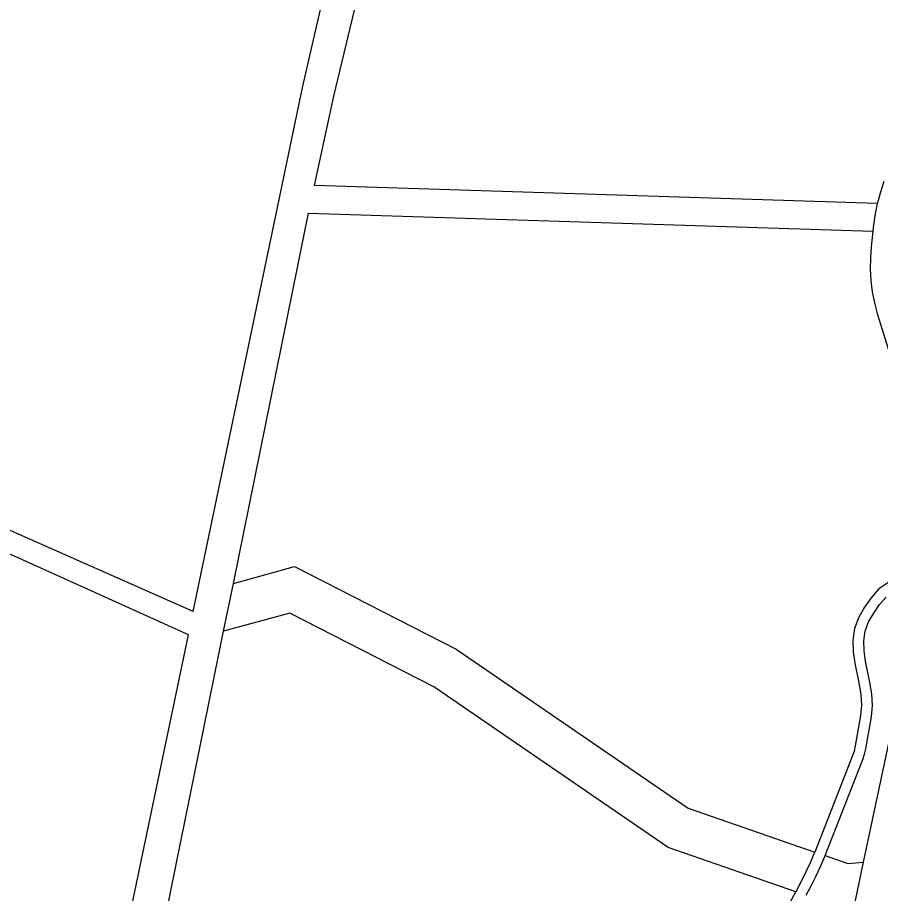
# Model space of a CAD drawing. Extents: x 128999 to 131010, y 395498 to 399007.
# Drawn here: x 129323.1 to 129402.2, y 396165.1 to 396245.4 of the extents above; entities that cross this region are included whole.
import ezdxf

# ---------------------------------------------------------------- set-up
doc = ezdxf.new("R2010")
doc.units = 0
doc.layers.add('gg-knt-onverhard', color=7, linetype='Continuous')
doc.layers.add('gt-grn-groengrens', color=7, linetype='Continuous')

msp = doc.modelspace()

# ---------------------------------------------------------------- linework, layer by layer
at = {"layer": 'gg-knt-onverhard'}
for p, q in [((129401.95, 396228.322), (129350.357, 396229.962)), ((129342.024, 396189.097), (129342.916, 396193.49)), ((129333.36, 396146.44), (129342.024, 396189.097)), ((129329.96, 396146.36), (129338.79, 396188.763)), ((129400.666, 396167.924), (129399.795, 396163.833))]:
    msp.add_line(p, q, dxfattribs=at)
for points in [[(129350.357, 396229.962), (129352.131, 396238.167), (129367.575, 396302.546), (129429.438, 396300.504), (129427.811, 396293.118)], [(129339.235, 396190.896), (129349.269, 396239.081), (129358.426, 396278.773)], [(129402.543, 396230.337), (129402.228, 396229.365), (129401.961, 396228.373), (129401.95, 396228.322)], [(129401.95, 396228.322), (129401.752, 396227.363), (129401.611, 396226.352), (129401.548, 396225.775)], [(129342.916, 396193.49), (129349.807, 396227.419), (129401.548, 396225.775)], [(129408.206, 396225.563), (129412.9, 396225.414), (129400.666, 396167.924)], [(129401.548, 396225.775), (129401.392, 396224.34), (129401.326, 396223.323), (129401.306, 396222.296), (129401.348, 396221.263), (129401.468, 396220.229), (129401.68, 396219.213), (129401.95, 396218.228), (129402.238, 396217.262), (129403.128, 396214.4)], [(129339.235, 396190.896), (129316.82, 396200.814), (129299.941, 396208.767), (129291.623, 396210.99), (129273.078, 396211.979), (129262.726, 396213.099), (129251.241, 396212.373), (129241.483, 396209.111), (129231.137, 396204.212), (129226.645, 396199.722)], [(129338.79, 396188.763), (129315.914, 396199.088), (129299.134, 396207.003), (129291.355, 396209.286), (129273.024, 396210.212), (129259.306, 396211.374), (129250.329, 396209.853), (129240.013, 396206.352), (129230.719, 396201.853), (129227.712, 396198.239)], [(129402.996, 396193.593), (129402.095, 396192.987), (129401.376, 396192.164), (129400.776, 396191.305), (129400.241, 396190.387), (129399.853, 396189.359), (129399.706, 396188.27), (129399.742, 396187.201), (129399.89, 396186.171), (129400.29, 396184.206), (129400.443, 396183.253), (129400.501, 396182.318), (129400.415, 396181.381), (129399.927, 396178.584), (129399.816, 396178.094), (129399.656, 396177.618), (129396.211, 396168.852)], [(129397.157, 396168.525), (129400.624, 396177.346), (129400.784, 396177.823), (129400.895, 396178.313), (129401.408, 396181.249), (129401.504, 396182.303), (129401.438, 396183.364), (129401.274, 396184.386), (129400.876, 396186.341), (129400.739, 396187.29), (129400.708, 396188.22), (129400.829, 396189.113), (129401.147, 396189.956), (129401.619, 396190.766), (129402.165, 396191.547), (129402.762, 396192.23)], [(129396.211, 396168.852), (129396.205, 396168.836), (129395.815, 396167.929), (129395.402, 396167.032), (129394.967, 396166.144), (129394.487, 396165.216)], [(129395.435, 396164.888), (129395.86, 396165.695), (129396.305, 396166.603), (129396.729, 396167.523), (129397.129, 396168.453), (129397.157, 396168.525)], [(129393.561, 396163.521), (129394.487, 396165.216)]]:
    msp.add_lwpolyline(points, dxfattribs=at)
at = {"layer": 'gt-grn-groengrens'}
for points in [[(129342.916, 396193.49), (129348.526, 396195.029), (129363.339, 396187.45), (129384.598, 396172.872), (129396.211, 396168.852)], [(129394.487, 396165.216), (129382.781, 396169.268), (129361.289, 396184.006), (129348.086, 396190.76), (129342.024, 396189.097)], [(129397.157, 396168.525), (129399.249, 396167.801), (129400.666, 396167.924)]]:
    msp.add_lwpolyline(points, dxfattribs=at)

doc.saveas('drawing.dxf')
